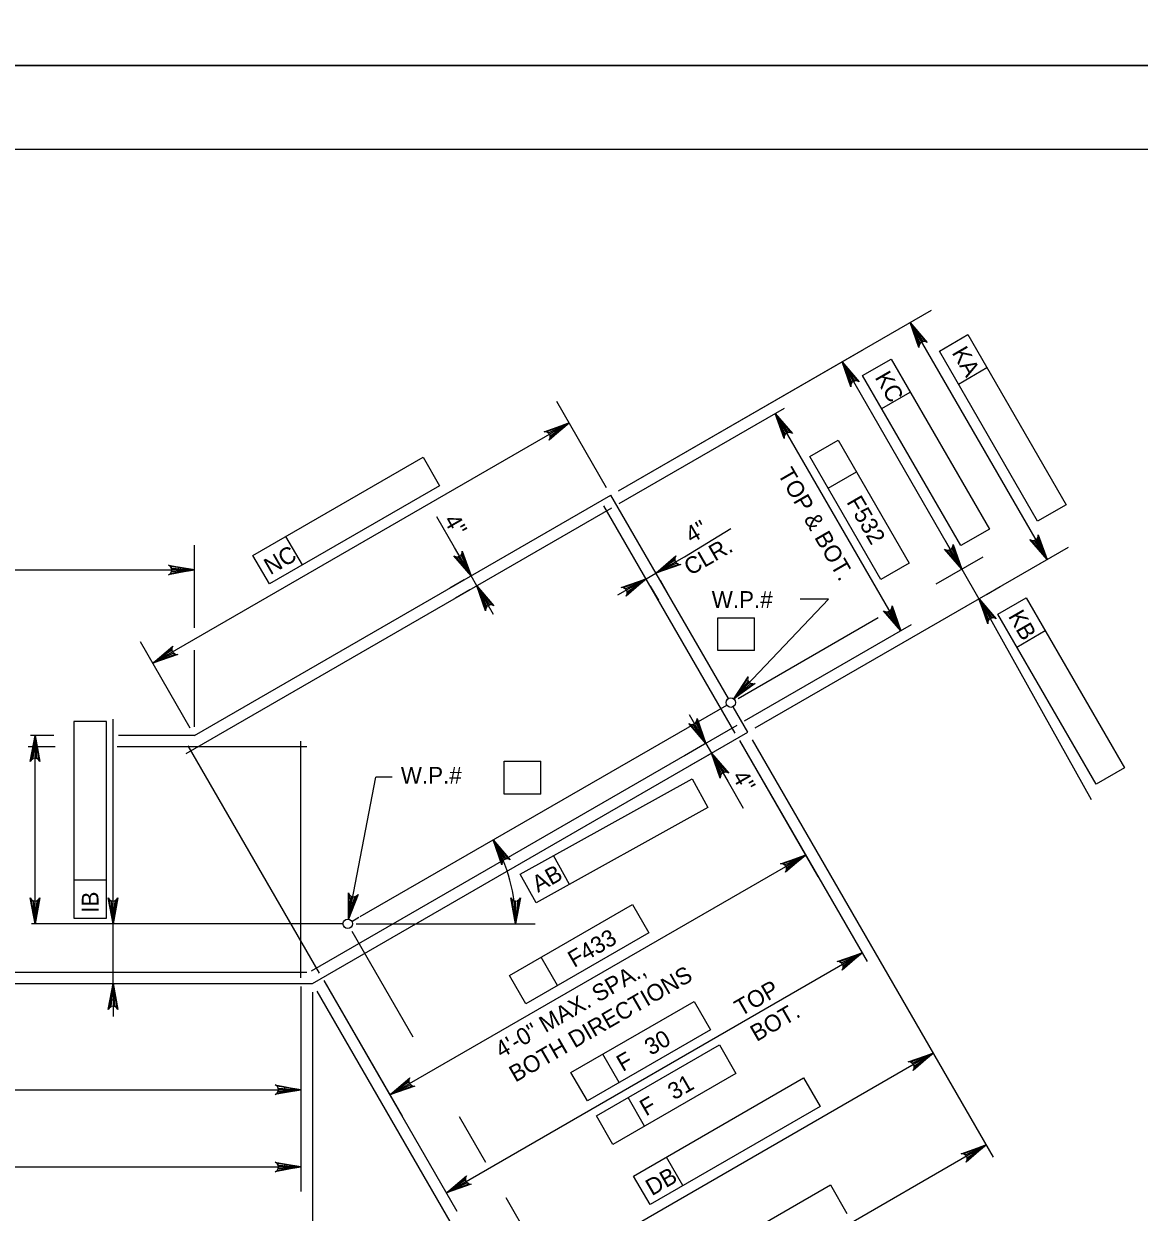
# Model space of a CAD drawing. Extents: x 638255 to 640306, y 296059 to 298435.
# Drawn here: x 638795.2 to 638995.3, y 296447.7 to 296661 of the extents above; entities that cross this region are included whole.
import ezdxf

# ---------------------------------------------------------------- set-up
doc = ezdxf.new("R2010")
doc.units = 0
for name, color, linetype in [('2', 7, 'Continuous'), ('Level 10', 7, 'Continuous'), ('Level 4', 7, 'Continuous'), ('Level 6', 7, 'Continuous'), ('PLT-BNDY', 7, 'Continuous')]:
    doc.layers.add(name, color=color, linetype=linetype)

msp = doc.modelspace()

# ---------------------------------------------------------------- linework, layer by layer
at = {"layer": '2'}
msp.add_line((638475.46, 296638.46), (639261.46, 296638.46), dxfattribs=at)
at = {"layer": 'Level 10'}
for p, q in [((638825.87, 296533.26), (638900.56, 296576.38)), ((638921.63, 296539.89), (638900.56, 296576.38)), ((638855.58, 296500.78), (638921.32, 296538.73)), ((638925.12, 296533.84), (638922.47, 296538.42)), ((638800.64, 296533.26), (638796.44, 296533.26)), ((638825.87, 296533.26), (638812.21, 296533.26)), ((638847.01, 296488.74), (638925.12, 296533.84)), ((638854.08, 296499.91), (638855.36, 296500.65)), ((638852.49, 296499.49), (638796.65, 296499.49)), ((638627.76, 296488.74), (638847.01, 296488.74))]:
    msp.add_line(p, q, dxfattribs=at)
at = {"layer": 'Level 4'}
for p, q in [((638901.89, 296577.15), (638958.05, 296609.57)), ((638954.23, 296607.36), (638978.78, 296564.82)), ((638959.47, 296602.24), (638964.57, 296605.18)), ((638964.57, 296605.18), (638982.19, 296574.67)), ((638901.89, 296577.15), (638945.84, 296602.52)), ((638945.71, 296597.84), (638950.82, 296600.79)), ((638950.82, 296600.79), (638968.44, 296570.27)), ((638977.09, 296571.72), (638959.47, 296602.24)), ((638942.01, 296600.31), (638962.02, 296565.64)), ((638962.89, 296596.32), (638967.99, 296599.26)), ((638963.33, 296567.33), (638945.71, 296597.84)), ((638949.13, 296591.92), (638954.24, 296594.87)), ((638899.79, 296577.71), (638890.87, 296593.17)), ((638902.03, 296574.86), (638931.7, 296592)), ((638930.04, 296591.04), (638952.55, 296552.04)), ((638818.39, 296546.22), (638893.07, 296589.34)), ((638936.23, 296583.3), (638941.33, 296586.25)), ((638941.33, 296586.25), (638954.08, 296564.18)), ((638948.97, 296561.23), (638936.23, 296583.3)), ((638836.35, 296565.55), (638866.86, 296583.17)), ((638866.86, 296583.17), (638869.81, 296578.07)), ((638939.52, 296577.61), (638944.62, 296580.55)), ((638869.81, 296578.07), (638839.29, 296560.45)), ((638982.19, 296574.67), (638977.09, 296571.72)), ((638872.52, 296566.99), (638869.35, 296572.48)), ((638845.21, 296563.87), (638842.26, 296568.97)), ((638913.74, 296565.34), (638922.05, 296570.42)), ((638968.44, 296570.27), (638963.33, 296567.33)), ((638825.87, 296552.58), (638825.87, 296567.4)), ((638875.47, 296561.89), (638872.52, 296566.99)), ((638926.45, 296534.61), (638982.61, 296567.03)), ((638963.5, 296563.09), (638960.55, 296568.19)), ((638839.29, 296560.45), (638836.35, 296565.55)), ((638908.64, 296562.39), (638913.74, 296565.34)), ((638954.08, 296564.18), (638948.97, 296561.23)), ((638958.92, 296560.45), (638967.33, 296565.3)), ((638651.96, 296562.98), (638825.87, 296562.98)), ((638906.86, 296561.37), (638908.63, 296562.39)), ((638963.5, 296563.09), (638966.57, 296557.77)), ((638874.21, 296561.17), (638871.64, 296559.68)), ((638876.49, 296560.12), (638875.47, 296561.89)), ((638876.49, 296560.12), (638879.43, 296555.01)), ((638906.86, 296561.37), (638901.76, 296558.42)), ((638907.61, 296560.08), (638909.07, 296557.54)), ((638909.38, 296561.11), (638910.84, 296558.56)), ((638967.9, 296558.54), (638970.39, 296559.98)), ((638875.24, 296559.39), (638872.66, 296557.91)), ((638922.58, 296539.83), (638939.57, 296557.74)), ((638939.57, 296557.74), (638934.48, 296557.74)), ((638966.64, 296557.81), (638986.72, 296521.79)), ((638969.96, 296555.05), (638975.07, 296557.99)), ((638975.07, 296557.99), (638992.68, 296527.48)), ((638919.73, 296554.4), (638926.31, 296554.4)), ((638919.73, 296548.51), (638919.73, 296554.4)), ((638923.38, 296539.92), (638948.48, 296554.42)), ((638926.31, 296548.51), (638926.31, 296554.4)), ((638968.04, 296555.22), (638969.51, 296552.66)), ((638987.58, 296524.53), (638969.96, 296555.05)), ((638924.54, 296535.87), (638954.5, 296553.16)), ((638973.38, 296549.13), (638978.48, 296552.08)), ((638825.11, 296534.59), (638816.18, 296550.05)), ((638825.87, 296534.79), (638825.87, 296548.59)), ((638926.31, 296548.51), (638919.73, 296548.51)), ((638917.59, 296531.85), (638914.64, 296536.96)), ((638804.21, 296535.76), (638804.21, 296500.52)), ((638810.1, 296535.76), (638804.21, 296535.76)), ((638810.1, 296500.52), (638810.1, 296535.76)), ((638811.25, 296499.49), (638811.25, 296536.18)), ((638797.25, 296499.49), (638797.25, 296533.26)), ((638923.6, 296532.37), (638946.5, 296492.72)), ((638923.6, 296532.37), (638937.68, 296507.99)), ((638925.89, 296532.51), (638969.11, 296457.64)), ((638917.32, 296531.7), (638913.76, 296529.64)), ((638917.59, 296531.85), (638918.61, 296530.08)), ((638918.61, 296530.08), (638921.56, 296524.98)), ((638881.43, 296528.63), (638888.01, 296528.63)), ((638881.43, 296522.73), (638881.43, 296528.63)), ((638888.01, 296522.73), (638888.01, 296528.63)), ((638918.34, 296529.93), (638914.78, 296527.87)), ((638853.46, 296500.32), (638858.39, 296525.79)), ((638861.33, 296525.79), (638858.39, 296525.79)), ((638992.68, 296527.48), (638987.58, 296524.53)), ((638884.3, 296508.39), (638915.11, 296525.48)), ((638915.11, 296525.48), (638917.97, 296520.33)), ((638921.56, 296524.98), (638924.28, 296520.25)), ((638888.01, 296522.73), (638881.43, 296522.73)), ((638917.97, 296520.33), (638887.16, 296503.24)), ((638860.9, 296468.77), (638935.47, 296511.82)), ((638893.13, 296506.55), (638890.27, 296511.71)), ((638804.21, 296507.36), (638810.1, 296507.36)), ((638887.16, 296503.24), (638884.3, 296508.39)), ((638811.25, 296502.43), (638811.25, 296505.38)), ((638882.35, 296490.21), (638904.42, 296502.95)), ((638904.42, 296502.95), (638907.37, 296497.85)), ((638804.21, 296500.52), (638810.1, 296500.52)), ((638811.25, 296488.74), (638811.25, 296499.49)), ((638854.11, 296498.16), (638865.05, 296479.2)), ((638854.88, 296499.49), (638886.98, 296499.49)), ((638907.37, 296497.85), (638885.3, 296485.1)), ((638871.04, 296451.21), (638945.61, 296494.26)), ((638890.99, 296488.39), (638888.05, 296493.49)), ((638885.3, 296485.1), (638882.35, 296490.21)), ((638811.25, 296488.74), (638811.25, 296482.85)), ((638844.96, 296488.23), (638844.96, 296451.44)), ((638844.96, 296488.23), (638844.96, 296465.29)), ((638847.78, 296487.41), (638891.63, 296411.46)), ((638847.78, 296487.41), (638880.25, 296431.17)), ((638849.04, 296489.32), (638872.93, 296447.93)), ((638849.04, 296489.32), (638863.11, 296464.95)), ((638847.01, 296487.21), (638847.01, 296433.54)), ((638893.39, 296472.79), (638915.47, 296485.54)), ((638915.47, 296485.54), (638918.41, 296480.43)), ((638918.41, 296480.43), (638896.34, 296467.69)), ((638897.96, 296465), (638920.03, 296477.74)), ((638920.03, 296477.74), (638922.98, 296472.64)), ((638958.36, 296476.26), (638889.65, 296436.59)), ((638902.04, 296470.98), (638899.09, 296476.08)), ((638896.34, 296467.69), (638893.39, 296472.79)), ((638922.98, 296472.64), (638900.9, 296459.89)), ((638904.62, 296454.2), (638935.13, 296471.82)), ((638935.13, 296471.82), (638938.08, 296466.71)), ((638629.8, 296469.71), (638844.96, 296469.71)), ((638906.6, 296463.18), (638903.66, 296468.29)), ((638938.08, 296466.71), (638907.57, 296449.09)), ((638873.32, 296464.88), (638878.03, 296456.7)), ((638900.9, 296459.89), (638897.96, 296465)), ((638967.87, 296459.8), (638889.76, 296414.7)), ((638913.48, 296452.51), (638910.54, 296457.62)), ((638629.8, 296455.86), (638844.96, 296455.86)), ((638907.57, 296449.09), (638904.62, 296454.2)), ((638909.43, 296435.02), (638939.94, 296452.64)), ((638939.94, 296452.64), (638942.89, 296447.53)), ((638881.68, 296450.4), (638891.86, 296432.77))]:
    msp.add_line(p, q, dxfattribs=at)
for points in [[(638956.13, 296605.06), (638955.27, 296604.56), (638954.23, 296607.36)], [(638943.91, 296598), (638943.06, 296597.51), (638942.01, 296600.31)], [(638931.94, 296588.73), (638931.09, 296588.24), (638930.04, 296591.04)], [(638890.28, 296588.29), (638890.77, 296587.44), (638893.08, 296589.34)], [(638977.74, 296567.62), (638976.89, 296567.13), (638978.78, 296564.82)], [(638874.42, 296564.69), (638873.56, 296564.2), (638875.47, 296561.89)], [(638910.94, 296564.29), (638911.43, 296563.44), (638908.63, 296562.39)], [(638962.45, 296565.88), (638961.6, 296565.39), (638963.5, 296563.09)], [(638822.92, 296563.47), (638822.92, 296562.48), (638825.87, 296562.98)], [(638878.39, 296557.81), (638877.54, 296557.32), (638876.49, 296560.12)], [(638904.06, 296560.32), (638904.56, 296559.47), (638906.86, 296561.37)], [(638968.47, 296555.46), (638967.61, 296554.97), (638966.57, 296557.77)], [(638951.51, 296554.84), (638950.66, 296554.35), (638952.55, 296552.04)], [(638820.69, 296548.12), (638821.19, 296547.27), (638818.39, 296546.22)], [(638924.96, 296541.62), (638924.25, 296542.3), (638922.58, 296539.82)], [(638797.74, 296530.31), (638796.76, 296530.31), (638797.25, 296533.26)], [(638920.51, 296527.77), (638919.66, 296527.28), (638918.61, 296530.08)], [(638932.67, 296510.77), (638933.16, 296509.92), (638935.47, 296511.82)], [(638797.74, 296502.43), (638796.76, 296502.43), (638797.25, 296499.49)], [(638811.74, 296502.43), (638810.76, 296502.43), (638811.25, 296499.49)], [(638854.5, 296503.13), (638853.53, 296503.31), (638853.46, 296500.33)], [(638942.81, 296493.21), (638943.3, 296492.36), (638945.61, 296494.25)], [(638811.74, 296485.8), (638810.76, 296485.8), (638811.25, 296488.74)], [(638955.56, 296475.21), (638956.05, 296474.36), (638958.36, 296476.26)], [(638863.21, 296470.67), (638863.7, 296469.82), (638860.9, 296468.77)], [(638842.01, 296470.2), (638842.01, 296469.22), (638844.96, 296469.71)], [(638965.07, 296458.75), (638965.56, 296457.9), (638967.87, 296459.8)], [(638842.01, 296456.36), (638842.01, 296455.37), (638844.96, 296455.86)], [(638873.35, 296453.1), (638873.84, 296452.25), (638871.04, 296451.21)]]:
    msp.add_lwpolyline(points, close=True, dxfattribs=at)
for points in [[(638954.23, 296607.36), (638957.31, 296603.77), (638956.91, 296603.96), (638956.55, 296603.96), (638956.25, 296603.85), (638956.01, 296603.65), (638955.83, 296603.33), (638955.8, 296602.9), (638954.23, 296607.36), (638955.83, 296603.33), (638956.01, 296603.65), (638954.23, 296607.36), (638956.25, 296603.85), (638956.55, 296603.96), (638954.23, 296607.36), (638956.91, 296603.96)], [(638942.01, 296600.31), (638945.09, 296596.71), (638944.69, 296596.9), (638944.33, 296596.9), (638944.03, 296596.79), (638943.79, 296596.59), (638943.61, 296596.28), (638943.58, 296595.84), (638942.01, 296600.31), (638943.61, 296596.28), (638943.79, 296596.59), (638942.01, 296600.31), (638944.03, 296596.79), (638944.33, 296596.9), (638942.01, 296600.31), (638944.69, 296596.9)], [(638930.04, 296591.04), (638933.12, 296587.44), (638932.73, 296587.63), (638932.37, 296587.63), (638932.07, 296587.52), (638931.82, 296587.32), (638931.65, 296587.01), (638931.61, 296586.57), (638930.04, 296591.04), (638931.65, 296587.01), (638931.82, 296587.32), (638930.04, 296591.04), (638932.07, 296587.52), (638932.37, 296587.63), (638930.04, 296591.04), (638932.73, 296587.63)], [(638893.07, 296589.34), (638889.48, 296586.26), (638889.67, 296586.66), (638889.67, 296587.02), (638889.56, 296587.32), (638889.36, 296587.56), (638889.04, 296587.74), (638888.61, 296587.77), (638893.07, 296589.34), (638889.04, 296587.74), (638889.36, 296587.56), (638893.07, 296589.34), (638889.56, 296587.32), (638889.67, 296587.02), (638893.07, 296589.34), (638889.67, 296586.66)], [(638978.78, 296564.82), (638975.7, 296568.42), (638976.1, 296568.23), (638976.46, 296568.23), (638976.76, 296568.34), (638977, 296568.54), (638977.18, 296568.85), (638977.22, 296569.29), (638978.78, 296564.82), (638977.18, 296568.85), (638977, 296568.54), (638978.78, 296564.82), (638976.76, 296568.34), (638976.46, 296568.23), (638978.78, 296564.82), (638976.1, 296568.23)], [(638875.47, 296561.89), (638872.38, 296565.48), (638872.78, 296565.29), (638873.14, 296565.29), (638873.44, 296565.4), (638873.68, 296565.6), (638873.86, 296565.92), (638873.89, 296566.35), (638875.47, 296561.89), (638873.86, 296565.92), (638873.68, 296565.6), (638875.47, 296561.89), (638873.44, 296565.4), (638873.14, 296565.29), (638875.47, 296561.89), (638872.78, 296565.29)], [(638963.5, 296563.09), (638960.42, 296566.68), (638960.81, 296566.49), (638961.17, 296566.49), (638961.47, 296566.6), (638961.71, 296566.8), (638961.89, 296567.12), (638961.93, 296567.55), (638963.5, 296563.09), (638961.89, 296567.12), (638961.71, 296566.8), (638963.5, 296563.09), (638961.47, 296566.6), (638961.17, 296566.49), (638963.5, 296563.09), (638960.81, 296566.49)], [(638908.64, 296562.39), (638912.23, 296565.47), (638912.04, 296565.08), (638912.04, 296564.72), (638912.15, 296564.42), (638912.35, 296564.18), (638912.67, 296564), (638913.1, 296563.96), (638908.64, 296562.39), (638912.67, 296564), (638912.35, 296564.18), (638908.64, 296562.39), (638912.15, 296564.42), (638912.04, 296564.72), (638908.64, 296562.39), (638912.04, 296565.08)], [(638825.87, 296562.98), (638821.22, 296562.1), (638821.58, 296562.35), (638821.76, 296562.66), (638821.82, 296562.98), (638821.76, 296563.29), (638821.58, 296563.6), (638821.22, 296563.85), (638825.87, 296562.98), (638821.58, 296563.6), (638821.76, 296563.29), (638825.87, 296562.98), (638821.82, 296562.98), (638821.76, 296562.66), (638825.87, 296562.98), (638821.58, 296562.35)], [(638876.49, 296560.12), (638879.57, 296556.52), (638879.18, 296556.71), (638878.81, 296556.71), (638878.52, 296556.6), (638878.27, 296556.4), (638878.09, 296556.09), (638878.06, 296555.65), (638876.49, 296560.12), (638878.09, 296556.09), (638878.27, 296556.4), (638876.49, 296560.12), (638878.52, 296556.6), (638878.81, 296556.71), (638876.49, 296560.12), (638879.18, 296556.71)], [(638906.86, 296561.37), (638903.27, 296558.29), (638903.46, 296558.68), (638903.46, 296559.05), (638903.35, 296559.34), (638903.15, 296559.59), (638902.83, 296559.76), (638902.4, 296559.8), (638906.86, 296561.37), (638902.83, 296559.76), (638903.15, 296559.59), (638906.86, 296561.37), (638903.35, 296559.34), (638903.46, 296559.05), (638906.86, 296561.37), (638903.46, 296558.68)], [(638966.64, 296557.81), (638969.67, 296554.17), (638969.28, 296554.37), (638968.92, 296554.37), (638968.62, 296554.27), (638968.37, 296554.07), (638968.19, 296553.76), (638968.15, 296553.32), (638966.64, 296557.81), (638968.19, 296553.76), (638968.37, 296554.07), (638966.64, 296557.81), (638968.62, 296554.27), (638968.92, 296554.37), (638966.64, 296557.81), (638969.28, 296554.37)], [(638952.55, 296552.04), (638949.47, 296555.63), (638949.87, 296555.45), (638950.23, 296555.44), (638950.53, 296555.55), (638950.77, 296555.76), (638950.95, 296556.07), (638950.98, 296556.51), (638952.55, 296552.04), (638950.95, 296556.07), (638950.77, 296555.76), (638952.55, 296552.04), (638950.53, 296555.55), (638950.23, 296555.44), (638952.55, 296552.04), (638949.87, 296555.45)], [(638818.39, 296546.22), (638821.98, 296549.3), (638821.79, 296548.91), (638821.79, 296548.55), (638821.9, 296548.25), (638822.1, 296548.01), (638822.42, 296547.83), (638822.85, 296547.79), (638818.39, 296546.22), (638822.42, 296547.83), (638822.1, 296548.01), (638818.39, 296546.22), (638821.9, 296548.25), (638821.79, 296548.55), (638818.39, 296546.22), (638821.79, 296548.91)], [(638922.58, 296539.83), (638925.15, 296543.8), (638925.08, 296543.37), (638925.18, 296543.02), (638925.37, 296542.77), (638925.63, 296542.59), (638925.99, 296542.51), (638926.42, 296542.6), (638922.58, 296539.83), (638925.99, 296542.51), (638925.63, 296542.59), (638922.58, 296539.83), (638925.37, 296542.77), (638925.18, 296543.02), (638922.58, 296539.83), (638925.08, 296543.37)], [(638917.59, 296531.85), (638914.51, 296535.44), (638914.9, 296535.26), (638915.26, 296535.26), (638915.56, 296535.37), (638915.8, 296535.57), (638915.98, 296535.88), (638916.02, 296536.32), (638917.59, 296531.85), (638915.98, 296535.88), (638915.8, 296535.57), (638917.59, 296531.85), (638915.56, 296535.37), (638915.26, 296535.26), (638917.59, 296531.85), (638914.9, 296535.26)], [(638797.25, 296533.26), (638798.12, 296528.61), (638797.87, 296528.96), (638797.56, 296529.15), (638797.25, 296529.2), (638796.94, 296529.15), (638796.63, 296528.96), (638796.38, 296528.61), (638797.25, 296533.26), (638796.63, 296528.96), (638796.94, 296529.15), (638797.25, 296533.26), (638797.25, 296529.2), (638797.56, 296529.15), (638797.25, 296533.26), (638797.87, 296528.96)], [(638918.61, 296530.08), (638921.69, 296526.49), (638921.3, 296526.67), (638920.93, 296526.68), (638920.64, 296526.57), (638920.39, 296526.37), (638920.22, 296526.05), (638920.18, 296525.62), (638918.61, 296530.08), (638920.22, 296526.05), (638920.39, 296526.37), (638918.61, 296530.08), (638920.64, 296526.57), (638920.93, 296526.68), (638918.61, 296530.08), (638921.3, 296526.67)], [(638879.42, 296514.54), (638882.5, 296510.95), (638882.11, 296511.14), (638881.75, 296511.14), (638881.45, 296511.03), (638881.2, 296510.83), (638881.03, 296510.51), (638880.99, 296510.08), (638879.42, 296514.54), (638881.03, 296510.51), (638881.2, 296510.83), (638879.42, 296514.54), (638881.45, 296511.03), (638881.75, 296511.14), (638879.42, 296514.54), (638882.11, 296511.14)], [(638935.47, 296511.82), (638931.87, 296508.74), (638932.06, 296509.14), (638932.07, 296509.5), (638931.96, 296509.8), (638931.75, 296510.04), (638931.44, 296510.22), (638931, 296510.25), (638935.47, 296511.82), (638931.44, 296510.22), (638931.75, 296510.04), (638935.47, 296511.82), (638931.96, 296509.8), (638932.07, 296509.5), (638935.47, 296511.82), (638932.06, 296509.14)], [(638853.46, 296500.32), (638853.48, 296505.05), (638853.66, 296504.65), (638853.93, 296504.41), (638854.23, 296504.3), (638854.54, 296504.29), (638854.88, 296504.42), (638855.2, 296504.72), (638853.46, 296500.32), (638854.88, 296504.42), (638854.54, 296504.29), (638853.46, 296500.32), (638854.23, 296504.3), (638853.93, 296504.41), (638853.46, 296500.32), (638853.66, 296504.65)], [(638797.25, 296499.49), (638796.38, 296504.14), (638796.63, 296503.78), (638796.94, 296503.6), (638797.25, 296503.54), (638797.56, 296503.6), (638797.87, 296503.78), (638798.12, 296504.14), (638797.25, 296499.49), (638797.87, 296503.78), (638797.56, 296503.6), (638797.25, 296499.49), (638797.25, 296503.54), (638796.94, 296503.6), (638797.25, 296499.49), (638796.63, 296503.78)], [(638811.25, 296499.49), (638810.38, 296504.14), (638810.63, 296503.78), (638810.94, 296503.6), (638811.25, 296503.54), (638811.56, 296503.6), (638811.87, 296503.78), (638812.12, 296504.14), (638811.25, 296499.49), (638811.87, 296503.78), (638811.56, 296503.6), (638811.25, 296499.49), (638811.25, 296503.54), (638810.94, 296503.6), (638811.25, 296499.49), (638810.63, 296503.78)], [(638883.45, 296499.49), (638882.58, 296504.14), (638882.83, 296503.78), (638883.14, 296503.6), (638883.45, 296503.54), (638883.77, 296503.6), (638884.08, 296503.78), (638884.33, 296504.14), (638883.45, 296499.49), (638884.08, 296503.78), (638883.77, 296503.6), (638883.45, 296499.49), (638883.45, 296503.54), (638883.14, 296503.6), (638883.45, 296499.49), (638882.83, 296503.78)], [(638945.61, 296494.26), (638942.02, 296491.17), (638942.2, 296491.57), (638942.21, 296491.93), (638942.1, 296492.23), (638941.9, 296492.47), (638941.58, 296492.65), (638941.15, 296492.69), (638945.61, 296494.26), (638941.58, 296492.65), (638941.9, 296492.47), (638945.61, 296494.26), (638942.1, 296492.23), (638942.21, 296491.93), (638945.61, 296494.26), (638942.2, 296491.57)], [(638811.25, 296488.74), (638812.12, 296484.09), (638811.87, 296484.45), (638811.56, 296484.63), (638811.25, 296484.69), (638810.94, 296484.63), (638810.63, 296484.45), (638810.38, 296484.09), (638811.25, 296488.74), (638810.63, 296484.45), (638810.94, 296484.63), (638811.25, 296488.74), (638811.25, 296484.69), (638811.56, 296484.63), (638811.25, 296488.74), (638811.87, 296484.45)], [(638958.36, 296476.26), (638954.77, 296473.18), (638954.96, 296473.58), (638954.96, 296473.94), (638954.85, 296474.24), (638954.65, 296474.48), (638954.33, 296474.66), (638953.9, 296474.69), (638958.36, 296476.26), (638954.33, 296474.66), (638954.65, 296474.48), (638958.36, 296476.26), (638954.85, 296474.24), (638954.96, 296473.94), (638958.36, 296476.26), (638954.96, 296473.58)], [(638844.96, 296469.71), (638840.31, 296468.84), (638840.67, 296469.09), (638840.85, 296469.4), (638840.91, 296469.71), (638840.85, 296470.02), (638840.67, 296470.34), (638840.31, 296470.58), (638844.96, 296469.71), (638840.67, 296470.34), (638840.85, 296470.02), (638844.96, 296469.71), (638840.91, 296469.71), (638840.85, 296469.4), (638844.96, 296469.71), (638840.67, 296469.09)], [(638860.9, 296468.77), (638864.49, 296471.86), (638864.31, 296471.46), (638864.3, 296471.1), (638864.41, 296470.8), (638864.62, 296470.56), (638864.93, 296470.38), (638865.37, 296470.34), (638860.9, 296468.77), (638864.93, 296470.38), (638864.62, 296470.56), (638860.9, 296468.77), (638864.41, 296470.8), (638864.3, 296471.1), (638860.9, 296468.77), (638864.31, 296471.46)], [(638967.87, 296459.8), (638964.28, 296456.72), (638964.46, 296457.11), (638964.47, 296457.47), (638964.36, 296457.77), (638964.15, 296458.01), (638963.84, 296458.19), (638963.4, 296458.23), (638967.87, 296459.8), (638963.84, 296458.19), (638964.15, 296458.01), (638967.87, 296459.8), (638964.36, 296457.77), (638964.47, 296457.47), (638967.87, 296459.8), (638964.46, 296457.11)], [(638844.96, 296455.86), (638840.31, 296454.99), (638840.67, 296455.24), (638840.85, 296455.55), (638840.91, 296455.86), (638840.85, 296456.18), (638840.67, 296456.49), (638840.31, 296456.74), (638844.96, 296455.86), (638840.67, 296456.49), (638840.85, 296456.18), (638844.96, 296455.86), (638840.91, 296455.86), (638840.85, 296455.55), (638844.96, 296455.86), (638840.67, 296455.24)], [(638871.04, 296451.21), (638874.64, 296454.29), (638874.45, 296453.89), (638874.45, 296453.53), (638874.56, 296453.23), (638874.76, 296452.99), (638875.07, 296452.81), (638875.51, 296452.77), (638871.04, 296451.21), (638875.07, 296452.81), (638874.76, 296452.99), (638871.04, 296451.21), (638874.56, 296453.23), (638874.45, 296453.53), (638871.04, 296451.21), (638874.45, 296453.89)]]:
    msp.add_lwpolyline(points, dxfattribs=at)
for centre in [(638922.05, 296539.16), (638853.34, 296499.49)]:
    msp.add_circle(centre, 0.849, dxfattribs=at)
msp.add_arc((638853.34, 296499.49), 30.12, 0.0017, 29.9999, dxfattribs=at)
at = {"layer": 'Level 6'}
for p, q in [((638824.36, 296530.02), (638900.7, 296574.09)), ((638922.84, 296533.7), (638899.3, 296574.47)), ((638846.87, 296491.03), (638923.21, 296535.1)), ((638844.96, 296489.76), (638844.96, 296532.23)), ((638800.85, 296531.21), (638796.02, 296531.21)), ((638845.99, 296531.21), (638812, 296531.21)), ((638848.27, 296490.65), (638824.74, 296531.42)), ((638628.78, 296490.79), (638845.99, 296490.79))]:
    msp.add_line(p, q, dxfattribs=at)
at = {"layer": 'PLT-BNDY'}
for points in [[(638435.46, 297247.46), (639276.46, 297247.46), (639276.46, 296653.46), (638435.46, 296653.46)], [(638435.46, 296653.46), (639276.46, 296653.46), (639276.46, 296059.46), (638435.46, 296059.46)]]:
    msp.add_lwpolyline(points, close=True, dxfattribs=at)

# ---------------------------------------------------------------- texts
at = {"layer": 'Level 4'}
for s, height, rotation, p in [('KA', 3, 300, (638961.63, 296601.95)), ('KC', 3, 300, (638947.82, 296597.52)), ('TOP & BOT.', 3, 300, (638930.39, 296580.22)), ('F532', 3, 300, (638942.75, 296575.17)), ('4"', 3, 300, (638870.48, 296571.88)), ('4"', 3, 30, (638915.01, 296567.66)), ('NC', 3, 30, (638839.45, 296562)), ('CLR.', 3, 30, (638914.78, 296561.87)), ('KB', 3, 300, (638971.74, 296554.68)), ('4"', 3, 300, (638922.22, 296525.92)), ('AB', 3, 29.0163, (638887.47, 296505.01)), ('IB', 3, 90, (638808.64, 296501.47)), ('F433', 3, 30, (638893.95, 296491.54)), ('BOTH DIRECTIONS', 3.0001, 30, (638883.42, 296470.97)), ('4\'-0" MAX. SPA.,', 3.0001, 30, (638880.92, 296475.3)), ('TOP', 3, 30, (638923.85, 296482.79)), ('BOT.', 3, 30, (638926.68, 296478.26)), ('F   30', 3, 30, (638902.68, 296472.88)), ('F   31', 3, 30, (638906.85, 296464.89)), ('DB', 3, 30, (638907.9, 296450.59))]:
    msp.add_text(s, height=height, rotation=rotation, dxfattribs=at).set_placement(p)
for p in [(638918.64, 296556.16), (638862.87, 296524.63)]:
    msp.add_text('W.P.#', height=3, dxfattribs=at).set_placement(p)

doc.saveas('drawing.dxf')
